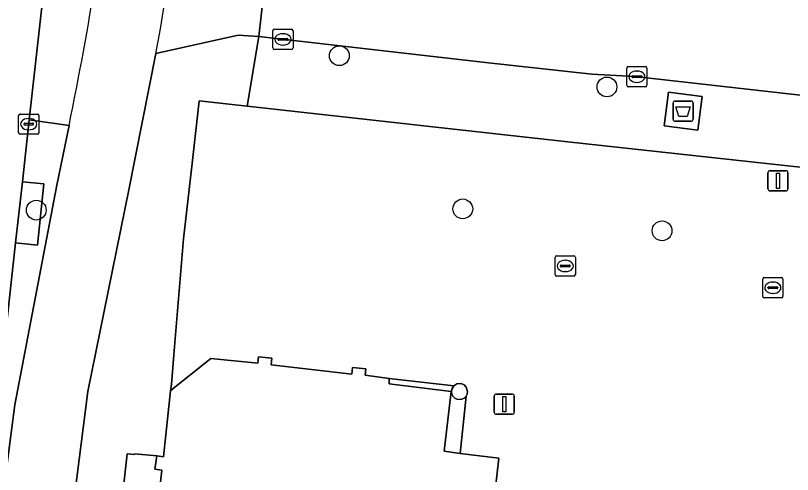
# Model space of a CAD drawing. Extents: x 161928 to 163071, y 386474 to 387428.
# Drawn here: x 162294.62 to 162333.03, y 386808.82 to 386831.51 of the extents above; entities that cross this region are included whole.
import ezdxf

# ---------------------------------------------------------------- set-up
doc = ezdxf.new("R2010")
doc.units = 0
for name, color, linetype in [('IMGEO_Afval_apart_plaats', 7, 'Continuous'), ('IMGEO_Boom', 7, 'Continuous'), ('IMGEO_Erf', 7, 'Continuous'), ('IMGEO_Fietspad_gesloten', 7, 'Continuous'), ('IMGEO_Groenvoorziening', 7, 'Continuous'), ('IMGEO_Haag', 7, 'Continuous'), ('IMGEO_Kolk', 7, 'Continuous'), ('IMGEO_Lichtmast', 7, 'Continuous'), ('IMGEO_Pand', 7, 'Continuous'), ('IMGEO_Pand_overbouw', 7, 'Continuous'), ('IMGEO_Parkeervlak_open', 7, 'Continuous'), ('IMGEO_Rijbaan_lokaal_open', 7, 'Continuous'), ('IMGEO_Verkeerseiland_open', 7, 'Continuous'), ('IMGEO_Voetpad_gesloten', 7, 'Continuous'), ('IMGEO_Voetpad_open', 7, 'Continuous')]:
    doc.layers.add(name, color=color, linetype=linetype)

msp = doc.modelspace()

# ---------------------------------------------------------------- linework, layer by layer
at = {"layer": 'IMGEO_Afval_apart_plaats'}
for p, q in [((162327.13, 386826.382), (162327.13, 386827.182)), ((162327.13, 386827.182), (162327.13, 386826.382)), ((162327.23, 386827.282), (162328.02, 386827.282)), ((162328.02, 386827.282), (162327.23, 386827.282)), ((162328.12, 386827.182), (162328.12, 386826.382)), ((162328.12, 386826.382), (162328.12, 386827.182)), ((162328.02, 386826.282), (162327.23, 386826.282)), ((162327.23, 386826.282), (162328.02, 386826.282))]:
    msp.add_line(p, q, dxfattribs=at)
msp.add_lwpolyline([(162327.273, 386826.996), (162327.977, 386826.996), (162327.828, 386826.526), (162327.422, 386826.526), (162327.273, 386826.996)], dxfattribs=at)
for centre, start, end in [((162327.23, 386827.182), 90, 180), ((162327.23, 386827.182), 90, 180), ((162328.02, 386827.182), 0, 90), ((162328.02, 386827.182), 360, 90), ((162327.23, 386826.382), 180, 270), ((162327.23, 386826.382), 180, 270), ((162328.02, 386826.382), 270, 0), ((162328.02, 386826.382), 270, 0)]:
    msp.add_arc(centre, 0.1, start, end, dxfattribs=at)
at = {"layer": 'IMGEO_Boom'}
for centre in [(162310.629, 386829.524), (162323.858, 386827.982), (162295.645, 386821.889), (162316.733, 386821.951), (162326.587, 386820.866)]:
    msp.add_circle(centre, 0.489, dxfattribs=at)
at = {"layer": 'IMGEO_Erf'}
msp.add_lwpolyline([(162301.214, 386803.703), (162300.897, 386803.744), (162300.98, 386804.397), (162302.799, 386804.165), (162303.044, 386806.198), (162301.553, 386806.38), (162301.855, 386809.037), (162301.504, 386809.082), (162301.599, 386809.741), (162300.498, 386809.839), (162300.494, 386809.808), (162300.138, 386809.844), (162298.281, 386793.016), (162295.296, 386765.963)], dxfattribs=at)
at = {"layer": 'IMGEO_Fietspad_gesloten'}
msp.add_lwpolyline([(162297.268, 386826.076), (162296.663, 386823.123), (162294.59, 386812.254), (162293.935, 386807.338), (162292.397, 386793.633), (162295.837, 386793.272), (162296.896, 386802.702), (162298.186, 386812.918), (162300.221, 386822.9), (162301.56, 386829.63)], dxfattribs=at)
for centre, radius, start, end in [((162121.391, 386862.002), 179.509, 348.45526, 353.20287), ((162134.773, 386860.137), 169.554, 349.63465, 353.00495)]:
    msp.add_arc(centre, radius, start, end, dxfattribs=at)
at = {"layer": 'IMGEO_Groenvoorziening'}
msp.add_lwpolyline([(162296.022, 386823.197), (162294.956, 386823.283), (162294.622, 386820.268), (162295.7, 386820.151)], close=True, dxfattribs=at)
at = {"layer": 'IMGEO_Haag'}
msp.add_lwpolyline([(162296.022, 386823.197), (162294.956, 386823.283), (162294.622, 386820.268), (162295.7, 386820.151)], close=True, dxfattribs=at)
at = {"layer": 'IMGEO_Kolk'}
for p, q in [((162307.414, 386830.832), (162308.266, 386830.832)), ((162307.339, 386829.906), (162307.339, 386830.758)), ((162307.827, 386830.612), (162307.852, 386830.612)), ((162308.34, 386830.758), (162308.34, 386829.906)), ((162307.598, 386830.326), (162307.598, 386830.338)), ((162308.036, 386830.289), (162307.638, 386830.289)), ((162307.641, 386830.375), (162308.039, 386830.375)), ((162307.85, 386830.052), (162307.825, 386830.052)), ((162308.082, 386830.338), (162308.082, 386830.326)), ((162308.266, 386829.832), (162307.414, 386829.832)), ((162324.839, 386828.061), (162324.839, 386828.913)), ((162324.914, 386828.987), (162325.766, 386828.987)), ((162325.84, 386828.913), (162325.84, 386828.061)), ((162325.141, 386828.53), (162325.539, 386828.53)), ((162325.327, 386828.767), (162325.352, 386828.767)), ((162325.098, 386828.481), (162325.098, 386828.493)), ((162325.536, 386828.444), (162325.138, 386828.444)), ((162325.35, 386828.207), (162325.325, 386828.207)), ((162325.582, 386828.493), (162325.582, 386828.481)), ((162325.766, 386827.987), (162324.914, 386827.987)), ((162294.846, 386826.639), (162295.698, 386826.639)), ((162294.771, 386825.713), (162294.771, 386826.565)), ((162295.259, 386826.419), (162295.284, 386826.419)), ((162295.772, 386826.565), (162295.772, 386825.713)), ((162295.03, 386826.133), (162295.03, 386826.145)), ((162295.468, 386826.096), (162295.07, 386826.096)), ((162295.073, 386826.182), (162295.471, 386826.182)), ((162295.282, 386825.859), (162295.257, 386825.859)), ((162295.514, 386826.145), (162295.514, 386826.133)), ((162295.698, 386825.639), (162294.846, 386825.639)), ((162321.298, 386818.701), (162321.298, 386819.553)), ((162321.373, 386819.627), (162322.225, 386819.627)), ((162321.786, 386819.407), (162321.811, 386819.407)), ((162322.299, 386819.553), (162322.299, 386818.701)), ((162321.557, 386819.121), (162321.557, 386819.133)), ((162321.995, 386819.084), (162321.597, 386819.084)), ((162321.6, 386819.17), (162321.998, 386819.17)), ((162322.041, 386819.133), (162322.041, 386819.121)), ((162322.225, 386818.627), (162321.373, 386818.627)), ((162321.809, 386818.847), (162321.784, 386818.847)), ((162331.637, 386818.55), (162332.489, 386818.55)), ((162331.562, 386817.624), (162331.562, 386818.476)), ((162332.05, 386818.33), (162332.075, 386818.33)), ((162332.563, 386818.476), (162332.563, 386817.624)), ((162331.821, 386818.044), (162331.821, 386818.056)), ((162332.259, 386818.007), (162331.861, 386818.007)), ((162331.864, 386818.093), (162332.262, 386818.093)), ((162332.073, 386817.77), (162332.048, 386817.77)), ((162332.305, 386818.056), (162332.305, 386818.044)), ((162332.489, 386817.55), (162331.637, 386817.55))]:
    msp.add_line(p, q, dxfattribs=at)
for points in [[(162307.414, 386830.832), (162308.266, 386830.832)], [(162307.339, 386829.906), (162307.339, 386830.758)], [(162308.34, 386830.758), (162308.34, 386829.906)], [(162308.266, 386829.832), (162307.414, 386829.832)], [(162324.839, 386828.061), (162324.839, 386828.913)], [(162324.914, 386828.987), (162325.766, 386828.987)], [(162325.84, 386828.913), (162325.84, 386828.061)], [(162325.766, 386827.987), (162324.914, 386827.987)], [(162294.846, 386826.639), (162295.698, 386826.639)], [(162294.771, 386825.713), (162294.771, 386826.565)], [(162295.772, 386826.565), (162295.772, 386825.713)], [(162295.698, 386825.639), (162294.846, 386825.639)], [(162321.298, 386818.701), (162321.298, 386819.553)], [(162321.373, 386819.627), (162322.225, 386819.627)], [(162322.299, 386819.553), (162322.299, 386818.701)], [(162322.225, 386818.627), (162321.373, 386818.627)], [(162331.637, 386818.55), (162332.489, 386818.55)], [(162331.562, 386817.624), (162331.562, 386818.476)], [(162332.563, 386818.476), (162332.563, 386817.624)], [(162332.489, 386817.55), (162331.637, 386817.55)]]:
    msp.add_lwpolyline(points, dxfattribs=at)
for centre, radius, start, end in [((162307.416, 386830.756), 0.0765, 91.552, 178.448), ((162307.416, 386830.756), 0.0765, 91.552, 178.448), ((162308.264, 386830.756), 0.0765, 1.552, 88.448), ((162308.264, 386830.756), 0.0765, 1.552, 88.448), ((162307.638, 386830.335), 0.0403, 85.8775, 175.7526), ((162307.635, 386830.325), 0.0366, 178.938, 274.7102), ((162308.039, 386830.332), 0.043, 264.8664, 352.4533), ((162308.043, 386830.337), 0.0386, 1.7309, 96.639), ((162307.416, 386829.908), 0.0765, 181.552, 268.448), ((162307.416, 386829.908), 0.0765, 181.552, 268.448), ((162308.264, 386829.908), 0.0765, 271.552, 358.448), ((162308.264, 386829.908), 0.0765, 271.552, 358.448), ((162324.916, 386828.911), 0.0765, 91.552, 178.448), ((162324.916, 386828.911), 0.0765, 91.552, 178.448), ((162325.764, 386828.911), 0.0765, 1.552, 88.448), ((162325.764, 386828.911), 0.0765, 1.552, 88.448), ((162325.138, 386828.49), 0.0403, 85.8775, 175.7526), ((162325.543, 386828.492), 0.0386, 1.7309, 96.639), ((162325.135, 386828.48), 0.0366, 178.938, 274.7102), ((162325.539, 386828.487), 0.043, 264.8664, 352.4533), ((162324.916, 386828.063), 0.0765, 181.552, 268.448), ((162324.916, 386828.063), 0.0765, 181.552, 268.448), ((162325.764, 386828.063), 0.0765, 271.552, 358.448), ((162325.764, 386828.063), 0.0765, 271.552, 358.448), ((162294.848, 386826.563), 0.0765, 91.552, 178.448), ((162294.848, 386826.563), 0.0765, 91.552, 178.448), ((162295.696, 386826.563), 0.0765, 1.552, 88.448), ((162295.696, 386826.563), 0.0765, 1.552, 88.448), ((162295.07, 386826.142), 0.0403, 85.8775, 175.7526), ((162295.067, 386826.132), 0.0366, 178.938, 274.7102), ((162295.471, 386826.139), 0.043, 264.8664, 352.4533), ((162295.475, 386826.144), 0.0386, 1.7309, 96.639), ((162294.848, 386825.715), 0.0765, 181.552, 268.448), ((162294.848, 386825.715), 0.0765, 181.552, 268.448), ((162295.696, 386825.715), 0.0765, 271.552, 358.448), ((162295.696, 386825.715), 0.0765, 271.552, 358.448), ((162321.375, 386819.551), 0.0765, 91.552, 178.448), ((162321.375, 386819.551), 0.0765, 91.552, 178.448), ((162322.223, 386819.551), 0.0765, 1.552, 88.448), ((162322.223, 386819.551), 0.0765, 1.552, 88.448), ((162321.597, 386819.13), 0.0403, 85.8775, 175.7526), ((162321.594, 386819.12), 0.0366, 178.938, 274.7102), ((162321.998, 386819.127), 0.043, 264.8664, 352.4533), ((162322.002, 386819.132), 0.0386, 1.7309, 96.639), ((162321.375, 386818.703), 0.0765, 181.552, 268.448), ((162321.375, 386818.703), 0.0765, 181.552, 268.448), ((162322.223, 386818.703), 0.0765, 271.552, 358.448), ((162322.223, 386818.703), 0.0765, 271.552, 358.448), ((162331.639, 386818.474), 0.0765, 91.552, 178.448), ((162331.639, 386818.474), 0.0765, 91.552, 178.448), ((162332.487, 386818.474), 0.0765, 1.552, 88.448), ((162332.487, 386818.474), 0.0765, 1.552, 88.448), ((162331.861, 386818.053), 0.0403, 85.8775, 175.7526), ((162331.858, 386818.043), 0.0366, 178.938, 274.7102), ((162332.262, 386818.05), 0.043, 264.8664, 352.4533), ((162332.266, 386818.055), 0.0386, 1.7309, 96.639), ((162331.639, 386817.626), 0.0765, 181.552, 268.448), ((162331.639, 386817.626), 0.0765, 181.552, 268.448), ((162332.487, 386817.626), 0.0765, 271.552, 358.448), ((162332.487, 386817.626), 0.0765, 271.552, 358.448)]:
    msp.add_arc(centre, radius, start, end, dxfattribs=at)
for centre, major_axis, ratio, start_param, end_param in [((162307.826, 386830.332), (-0.387, 0.002), 0.722429, 4.712389, 7.853982), ((162307.851, 386830.332), (-0.39, 0.002), 0.717154, 1.570796, 4.712389), ((162325.326, 386828.487), (-0.387, 0.002), 0.722429, 4.712389, 7.853982), ((162325.351, 386828.487), (-0.39, 0.002), 0.717154, 1.570796, 4.712389), ((162295.258, 386826.139), (-0.387, 0.002), 0.722429, 4.712389, 7.853982), ((162295.283, 386826.139), (-0.39, 0.002), 0.717154, 1.570796, 4.712389), ((162321.785, 386819.127), (-0.387, 0.002), 0.722429, 4.712389, 7.853982), ((162321.81, 386819.127), (-0.39, 0.002), 0.717154, 1.570796, 4.712389), ((162332.049, 386818.05), (-0.387, 0.002), 0.722429, 4.712389, 7.853982), ((162332.074, 386818.05), (-0.39, 0.002), 0.717154, 1.570796, 4.712389)]:
    msp.add_ellipse(centre, major_axis=major_axis, ratio=ratio, start_param=start_param, end_param=end_param, dxfattribs=at)
at = {"layer": 'IMGEO_Lichtmast'}
for p, q in [((162331.822, 386822.94), (162331.822, 386823.74)), ((162331.822, 386823.74), (162331.822, 386822.94)), ((162331.922, 386823.84), (162332.712, 386823.84)), ((162332.712, 386823.84), (162331.922, 386823.84)), ((162332.812, 386823.74), (162332.812, 386822.94)), ((162332.812, 386822.94), (162332.812, 386823.74)), ((162332.712, 386822.84), (162331.922, 386822.84)), ((162331.922, 386822.84), (162332.712, 386822.84)), ((162318.385, 386812.795), (162319.175, 386812.795)), ((162319.175, 386812.795), (162318.385, 386812.795)), ((162318.285, 386811.895), (162318.285, 386812.695)), ((162318.285, 386812.695), (162318.285, 386811.895)), ((162319.275, 386812.695), (162319.275, 386811.895)), ((162319.275, 386811.895), (162319.275, 386812.695)), ((162319.175, 386811.795), (162318.385, 386811.795)), ((162318.385, 386811.795), (162319.175, 386811.795))]:
    msp.add_line(p, q, dxfattribs=at)
for points in [[(162332.242, 386823.715), (162332.392, 386823.715), (162332.392, 386822.965), (162332.242, 386822.965), (162332.242, 386823.715)], [(162318.705, 386812.67), (162318.855, 386812.67), (162318.855, 386811.92), (162318.705, 386811.92), (162318.705, 386812.67)]]:
    msp.add_lwpolyline(points, dxfattribs=at)
for centre, start, end in [((162331.922, 386823.74), 90, 180), ((162331.922, 386823.74), 90, 180), ((162332.712, 386823.74), 0, 90), ((162332.712, 386823.74), 360, 90), ((162331.922, 386822.94), 180, 270), ((162331.922, 386822.94), 180, 270), ((162332.712, 386822.94), 270, 0), ((162332.712, 386822.94), 270, 0), ((162318.385, 386812.695), 90, 180), ((162318.385, 386812.695), 90, 180), ((162319.175, 386812.695), 0, 90), ((162319.175, 386812.695), 360, 90), ((162318.385, 386811.895), 180, 270), ((162318.385, 386811.895), 180, 270), ((162319.175, 386811.895), 270, 0), ((162319.175, 386811.895), 270, 0)]:
    msp.add_arc(centre, 0.1, start, end, dxfattribs=at)
at = {"layer": 'IMGEO_Pand'}
msp.add_lwpolyline([(162317.715, 386802.49), (162318.517, 386809.631), (162316.611, 386809.857), (162315.808, 386809.964), (162316.166, 386812.92), (162313.099, 386813.306), (162313.088, 386813.566), (162311.905, 386813.727), (162311.946, 386814.038), (162311.287, 386814.108), (162311.25, 386813.78), (162307.264, 386814.247), (162307.292, 386814.569), (162306.633, 386814.631), (162306.598, 386814.319), (162304.281, 386814.555), (162304.032, 386814.352), (162302.498, 386813.128), (162302.287, 386812.957), (162301.927, 386809.696), (162301.599, 386809.741), (162301.504, 386809.082), (162301.855, 386809.037), (162301.553, 386806.38)], dxfattribs=at)
msp.add_lwpolyline([(162316.966, 386812.92), (162316.899, 386813.137), (162316.801, 386813.244), (162316.69, 386813.3), (162316.566, 386813.32), (162316.442, 386813.3), (162316.293, 386813.205), (162316.186, 386813.044), (162316.18, 386812.921), (162316.186, 386812.796), (162316.242, 386812.685), (162316.331, 386812.596), (162316.442, 386812.54), (162316.566, 386812.52), (162316.69, 386812.54), (162316.801, 386812.596), (162316.892, 386812.69), (162316.946, 386812.796)], close=True, dxfattribs=at)
at = {"layer": 'IMGEO_Pand_overbouw'}
msp.add_lwpolyline([(162313.088, 386813.566), (162313.099, 386813.306), (162316.166, 386812.92), (162315.808, 386809.964), (162316.611, 386809.857), (162316.892, 386812.69), (162316.801, 386812.596), (162316.69, 386812.54), (162316.566, 386812.52), (162316.442, 386812.54), (162316.331, 386812.596), (162316.242, 386812.685), (162316.186, 386812.796), (162316.18, 386812.921), (162316.186, 386813.044), (162316.293, 386813.205)], close=True, dxfattribs=at)
at = {"layer": 'IMGEO_Parkeervlak_open'}
msp.add_lwpolyline([(162366.2, 386820.432), (162321.927, 386825.268), (162306.069, 386827.037), (162303.699, 386827.301), (162303.362, 386824.341), (162302.927, 386820.47), (162302.447, 386814.737), (162302.325, 386813.281), (162302.287, 386812.957), (162302.498, 386813.128), (162304.032, 386814.352), (162304.281, 386814.555), (162306.598, 386814.319), (162306.633, 386814.631), (162307.292, 386814.569), (162307.264, 386814.247), (162311.25, 386813.78), (162311.287, 386814.108), (162311.946, 386814.038), (162311.905, 386813.727), (162313.088, 386813.566), (162316.293, 386813.205), (162316.442, 386813.3), (162316.566, 386813.32), (162316.69, 386813.3), (162316.801, 386813.244), (162316.899, 386813.137), (162316.966, 386812.92), (162316.946, 386812.796), (162316.892, 386812.69), (162316.611, 386809.857), (162318.517, 386809.631), (162317.715, 386802.49)], dxfattribs=at)
msp.add_lwpolyline([(162316.892, 386812.69), (162316.801, 386812.596), (162316.69, 386812.54), (162316.566, 386812.52), (162316.442, 386812.54), (162316.331, 386812.596), (162316.242, 386812.685), (162316.186, 386812.796), (162316.18, 386812.921), (162316.186, 386813.044), (162316.293, 386813.205), (162313.088, 386813.566), (162313.099, 386813.306), (162316.166, 386812.92), (162315.808, 386809.964), (162316.611, 386809.857)], close=True, dxfattribs=at)
at = {"layer": 'IMGEO_Rijbaan_lokaal_open'}
for points in [[(162287.445, 386794.152), (162291.661, 386793.71), (162293.385, 386809.104), (162294.622, 386820.268), (162294.956, 386823.283), (162295.296, 386826.356), (162297.182, 386843.255), (162297.329, 386844.553), (162297.693, 386847.773), (162310.198, 386959.221)], [(162349.269, 386832.875), (162324.637, 386835.461), (162307.426, 386837.364), (162306.647, 386830.469), (162311.529, 386829.909), (162317.859, 386829.183), (162323.114, 386828.606), (162325.234, 386828.501), (162348.632, 386825.856)]]:
    msp.add_lwpolyline(points, dxfattribs=at)
at = {"layer": 'IMGEO_Verkeerseiland_open'}
msp.add_lwpolyline([(162296.663, 386823.123), (162297.268, 386826.076), (162295.296, 386826.356), (162294.956, 386823.283), (162296.022, 386823.197), (162295.7, 386820.151), (162294.622, 386820.268), (162293.385, 386809.104), (162291.661, 386793.71), (162292.397, 386793.633), (162293.935, 386807.338), (162294.59, 386812.254)], close=True, dxfattribs=at)
at = {"layer": 'IMGEO_Voetpad_gesloten'}
msp.add_lwpolyline([(162328.569, 386827.5), (162326.907, 386827.717), (162326.691, 386826.062), (162328.353, 386825.845)], close=True, dxfattribs=at)
at = {"layer": 'IMGEO_Voetpad_open'}
for points in [[(162299.638, 386840.756), (162299.883, 386842.935), (162297.182, 386843.255), (162295.296, 386826.356), (162297.268, 386826.076)], [(162301.56, 386829.63), (162305.622, 386830.533), (162306.647, 386830.469), (162307.426, 386837.364)], [(162348.632, 386825.856), (162325.234, 386828.501), (162323.114, 386828.606), (162317.859, 386829.183), (162311.529, 386829.909), (162306.647, 386830.469), (162306.069, 386827.037), (162321.927, 386825.268), (162366.2, 386820.432)]]:
    msp.add_lwpolyline(points, dxfattribs=at)
for points in [[(162302.927, 386820.47), (162303.362, 386824.341), (162303.699, 386827.301), (162306.069, 386827.037), (162306.647, 386830.469), (162305.622, 386830.533), (162301.56, 386829.63), (162300.221, 386822.9), (162298.186, 386812.918), (162296.896, 386802.702), (162295.837, 386793.272), (162298.281, 386793.016), (162300.138, 386809.844), (162300.494, 386809.808), (162300.498, 386809.839), (162301.599, 386809.741), (162301.927, 386809.696), (162302.287, 386812.957), (162302.325, 386813.281), (162302.447, 386814.737)], [(162328.353, 386825.845), (162326.691, 386826.062), (162326.907, 386827.717), (162328.569, 386827.5)]]:
    msp.add_lwpolyline(points, close=True, dxfattribs=at)
for centre, radius, start, end in [((162121.391, 386862.002), 179.509, 348.45526, 353.20287), ((162134.773, 386860.137), 169.554, 349.63465, 353.00495)]:
    msp.add_arc(centre, radius, start, end, dxfattribs=at)

doc.saveas('drawing.dxf')
